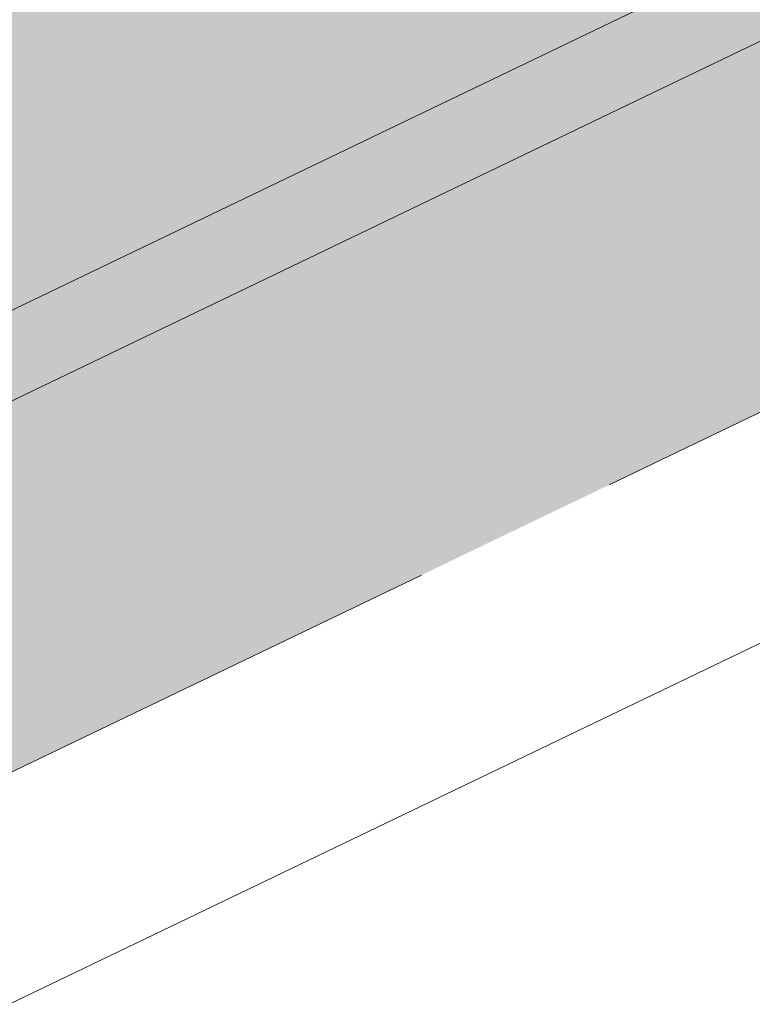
# Model space of a CAD drawing. Header units: metres. Extents: x 163628 to 167676, y 402708 to 405373.
# Tile 949 of 1056: x 166451.248 to 166451.953, y 404398.895 to 404399.841. Entities that reach past the tile are written whole.
import ezdxf

# ---------------------------------------------------------------- set-up
doc = ezdxf.new("R2010")
doc.units = ezdxf.units.M
doc.linetypes.add('X-CA190022.004-UO-DWM_Snelfietsroute$0$VH-OPSLUITBAND_150X250', pattern=[24, 16, -2, 4, -2])
doc.layers.add('X-CA190022.004-UO-ARC_Arcering$0$N-WE-VH-VERHARDING-FIETSSTRAAT_GRIJS-A', color=251, linetype='Continuous', lineweight=0, transparency=0.5)
doc.layers.add('X-CA190022.004-UO-ARC_Arcering$0$N-WE-VH-VERHARDING-FIETSSTRAAT_ROOD-A', color=13, linetype='Continuous', lineweight=0, transparency=0.5)
for name, color, linetype, lineweight in [('X-CA190022.004-UO-BGT_Ondergrond$0$GE_314_WGDRijbaanLokaleweg_Vlak_GEM', 253, 'Continuous', 9), ('X-CA190022.004-UO-BGT_Ondergrond$0$GE_479_BTDGroenvoorziening_grasenkruida_GEM', 253, 'Continuous', 9), ('X-CA190022.004-UO-DWM_Snelfietsroute$0$N-WE-VH-KANTOPSLUITING_ACHTERKANTBAND-G', 7, 'Continuous', 18), ('X-CA190022.004-UO-DWM_Snelfietsroute$0$N-WE-VH-KANTOPSLUITING_OPSLUITBAND_200X250-G', 7, 'X-CA190022.004-UO-DWM_Snelfietsroute$0$VH-OPSLUITBAND_150X250', 18), ('X-CA190022.004-UO-DWM_Snelfietsroute$0$N-WE-VH-VERHARDING-G', 7, 'Continuous', 18)]:
    doc.layers.add(name, color=color, linetype=linetype, lineweight=lineweight)

msp = doc.modelspace()

# ---------------------------------------------------------------- hatches: boundary and pattern name
at = {"layer": 'X-CA190022.004-UO-ARC_Arcering$0$N-WE-VH-VERHARDING-FIETSSTRAAT_GRIJS-A'}
h = msp.add_hatch(color=256, dxfattribs=at)
h.dxf.hatch_style = 1
h.paths.add_polyline_path([(166457.11442, 404402.38281), (166452.60718, 404400.21836), (166451.66592, 404399.76635), (166451.83907, 404399.40577), (166452.78034, 404399.85778), (166457.28757, 404402.02223), (166459.09193, 404402.88871), (166459.93596, 404403.27935), (166460.79204, 404403.64631), (166461.65864, 404403.98881), (166462.40156, 404404.26), (166462.53156, 404404.30536), (166463.41819, 404404.59843), (166464.31052, 404404.86537), (166465.21095, 404405.10693), (166465.83722, 404405.25883), (166466.13658, 404405.32832), (166468.59734, 404405.89951), (166468.50689, 404406.28915), (166466.04614, 404405.71796), (166465.74486, 404405.64803), (166465.11198, 404405.49452), (166464.20135, 404405.25023), (166463.29808, 404404.98002), (166462.40289, 404404.68411), (166462.26709, 404404.63673), (166461.51652, 404404.36275), (166460.6397, 404404.01621), (166459.77313, 404403.64475), (166458.92134, 404403.25052), (166458.92108, 404403.2504)])
h = msp.add_hatch(color=256, dxfattribs=at)
h.dxf.hatch_style = 1
h.paths.add_polyline_path([(166443.59271, 404395.88946), (166439.08548, 404393.72501), (166434.57825, 404391.56056), (166430.07101, 404389.39611), (166425.56378, 404387.23165), (166421.05655, 404385.0672), (166416.54931, 404382.90275), (166412.04208, 404380.7383), (166407.53485, 404378.57385), (166407.39135, 404378.50494), (166407.56451, 404378.14436), (166407.708, 404378.21327), (166412.21524, 404380.37772), (166416.72247, 404382.54217), (166421.2297, 404384.70663), (166425.73694, 404386.87108), (166430.24417, 404389.03553), (166434.7514, 404391.19998), (166439.25864, 404393.36443), (166443.76587, 404395.52888), (166448.2731, 404397.69333), (166451.83907, 404399.40577), (166451.66592, 404399.76635), (166448.09995, 404398.05391)])
at = {"layer": 'X-CA190022.004-UO-ARC_Arcering$0$N-WE-VH-VERHARDING-FIETSSTRAAT_ROOD-A'}
h = msp.add_hatch(color=256, dxfattribs=at)
h.dxf.hatch_style = 1
h.paths.add_polyline_path([(166463.89479, 404409.31178), (166462.87561, 404409.03115), (166461.86487, 404408.72152), (166460.9411, 404408.41055), (166460.86338, 404408.38315), (166459.87197, 404408.0163), (166458.89144, 404407.62128), (166457.9226, 404407.19841), (166457.18981, 404406.85633), (166457.18952, 404406.85619), (166455.17506, 404405.88881), (166450.66783, 404403.72436), (166449.93436, 404403.37213), (166451.66592, 404399.76635), (166452.60718, 404400.21836), (166457.11442, 404402.38281), (166458.92134, 404403.25052), (166459.77313, 404403.64475), (166460.6397, 404404.01621), (166461.51652, 404404.36275), (166462.26709, 404404.63673), (166462.40289, 404404.68411), (166463.29808, 404404.98002), (166464.20135, 404405.25023), (166465.11198, 404405.49452), (166465.74486, 404405.64803), (166466.04614, 404405.71796), (166468.50689, 404406.28915), (166467.60246, 404410.18556), (166464.91716, 404409.56225), (166464.84042, 404409.54443)])
h = msp.add_hatch(color=256, dxfattribs=at)
h.dxf.hatch_style = 1
h.paths.add_polyline_path([(166443.59271, 404395.88946), (166448.09995, 404398.05391), (166451.66592, 404399.76635), (166449.93436, 404403.37213), (166446.1606, 404401.55991), (166441.65336, 404399.39546), (166437.14613, 404397.23101), (166432.6389, 404395.06656), (166428.13166, 404392.90211), (166423.62443, 404390.73766), (166419.11719, 404388.57321), (166414.60996, 404386.40876), (166410.10273, 404384.2443), (166405.65979, 404382.11073), (166407.39135, 404378.50494), (166407.53485, 404378.57385), (166412.04208, 404380.7383), (166416.54931, 404382.90275), (166421.05655, 404385.0672), (166425.56378, 404387.23165), (166430.07101, 404389.39611), (166434.57825, 404391.56056), (166439.08548, 404393.72501)])

# ---------------------------------------------------------------- linework, layer by layer
at = {"layer": 'X-CA190022.004-UO-BGT_Ondergrond$0$GE_314_WGDRijbaanLokaleweg_Vlak_GEM', "flags": 128}
msp.add_lwpolyline([(166465.641, 404410.42), (166466.14, 404410.515), (166466.771, 404410.661), (166466.842, 404410.355), (166467.558, 404407.305), (166467.621, 404406.997), (166466.73, 404406.772), (166465.862, 404406.47), (166465.189, 404406.175), (166446.798, 404397.341), (166407.485, 404378.518), (166405.64, 404382.803), (166444.922, 404401.638), (166447.283, 404402.784), (166451.105, 404404.64)], dxfattribs=at)
at = {"layer": 'X-CA190022.004-UO-BGT_Ondergrond$0$GE_479_BTDGroenvoorziening_grasenkruida_GEM', "flags": 128}
msp.add_lwpolyline([(166407.485, 404378.518), (166446.798, 404397.341), (166465.189, 404406.175)], dxfattribs=at)
at = {"layer": 'X-CA190022.004-UO-DWM_Snelfietsroute$0$N-WE-VH-KANTOPSLUITING_ACHTERKANTBAND-G', "ltscale": 0.2, "flags": 128}
msp.add_lwpolyline([(166459.17723, 404402.70781), (166270.42324, 404312.06492)], dxfattribs=at)
at = {"layer": 'X-CA190022.004-UO-DWM_Snelfietsroute$0$N-WE-VH-KANTOPSLUITING_OPSLUITBAND_200X250-G', "ltscale": 0.1, "flags": 128}
msp.add_lwpolyline([(166515.19163, 404426.92401), (166514.49728, 404426.38883), (166513.58518, 404425.74872), (166513.49101, 404425.6864), (166512.63338, 404425.14919), (166511.65846, 404424.60138), (166510.88934, 404424.21298), (166478.78145, 404408.76866), (166478.15851, 404408.48183), (166477.11431, 404408.0564), (166476.70909, 404407.9091), (166476.03753, 404407.68589), (166474.95259, 404407.37886), (166474.5562, 404407.28268), (166465.83722, 404405.25883), (166465.21095, 404405.10693), (166464.31052, 404404.86537), (166463.41819, 404404.59843), (166462.53156, 404404.30536), (166462.40156, 404404.26), (166461.65864, 404403.98881), (166460.79204, 404403.64631), (166459.93596, 404403.27935), (166459.09193, 404402.88871), (166270.33529, 404312.24455), (166269.85752, 404312.00615), (166269.08486, 404311.58106), (166268.33609, 404311.11891), (166267.61136, 404310.61992), (166266.91185, 404310.08486), (166266.34197, 404309.60577), (166266.24425, 404309.51937), (166265.59915, 404308.9148), (166264.988, 404308.28177), (166264.40925, 404307.619), (166263.86434, 404306.92812), (166263.3526, 404306.20799), (166263.2099, 404305.99279), (166262.76669, 404305.33926), (166262.09999, 404304.44127), (166261.38831, 404303.57659), (166260.6343, 404302.74857), (166260.50676, 404302.62186)], dxfattribs=at)
at = {"layer": 'X-CA190022.004-UO-DWM_Snelfietsroute$0$N-WE-VH-VERHARDING-G', "flags": 128}
msp.add_lwpolyline([(166458.92108, 404403.2504), (166270.15941, 404312.60382)], dxfattribs=at)

doc.saveas('drawing.dxf')
